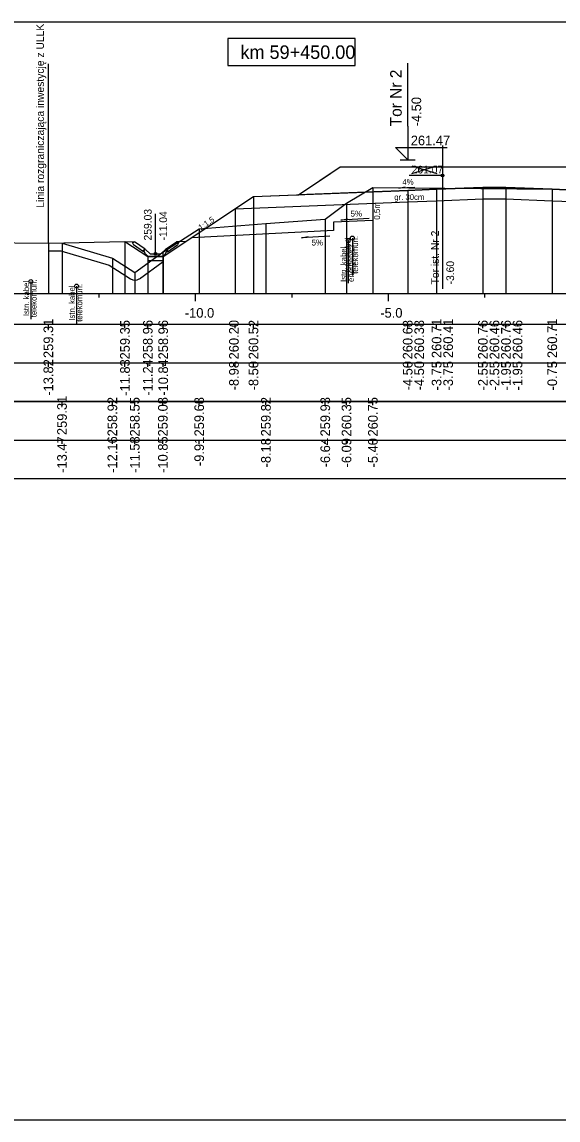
# Model space of a CAD drawing. Extents: x 6516023 to 6560129, y 5513077 to 5529206.
# Drawn here: x 6517565.96 to 6517579.86, y 5514484.66 to 5514513.16 of the extents above; entities that cross this region are included whole.
import ezdxf

# ---------------------------------------------------------------- set-up
doc = ezdxf.new("R2010")
doc.units = 0
for name, color, linetype in [('IR_default', 7, 'Continuous'), ('TOR_PRZEK_P-kable', 7, 'Continuous'), ('TOR_PRZEK_P-komponent', 7, 'Continuous'), ('TOR_PRZEK_P-odwodnienie', 7, 'Continuous'), ('TOR_PRZEK_P-opisy', 7, 'Continuous'), ('TOR_PRZEK_P-schodkowanie+wymiana', 7, 'Continuous'), ('TOR_PRZEK_P-tabelka istniejace', 7, 'Continuous'), ('TOR_PRZEK_P-tabelka projektowane', 7, 'Continuous'), ('TOR_PRZEK_P-teren istniejacy', 7, 'Continuous'), ('TOR_PRZEK_P-tory istniejace', 7, 'Continuous'), ('TOR_PRZEK_P-tory projektowane', 7, 'Continuous'), ('TOR_PRZEK_P-uklad odniesienia', 7, 'Continuous'), ('TOR_PRZEK_P-warstwa ochronna I', 7, 'Continuous'), ('TOR_PRZEK_P-warstwa ochronna II', 7, 'Continuous'), ('TOR_PS_T-granica PKP-projektowana', 7, 'Continuous'), ('TOR_PS_T-skarpy projektowane', 7, 'Continuous'), ('TOR_RAMKI-ramka+tabelka 1', 7, 'Continuous')]:
    doc.layers.add(name, color=color, linetype=linetype)

msp = doc.modelspace()

# ---------------------------------------------------------------- linework, layer by layer
at = {"layer": 'IR_default'}
msp.add_lwpolyline([(6517566.642, 5514507.415), (6517568.629, 5514507.459), (6517569.221, 5514507.065), (6517569.621, 5514507.065), (6517571.963, 5514508.626), (6517572.867, 5514508.663), (6517573.128, 5514508.673), (6517573.97, 5514509.234), (6517574.213, 5514509.396), (6517576.929, 5514509.396), (6517577.713, 5514509.396), (6517578.489, 5514509.396), (6517578.713, 5514509.396), (6517581.429, 5514509.396)], dxfattribs=at)
at = {"layer": 'TOR_PRZEK_P-kable'}
for p, q in [((6517574.418, 5514507.482), (6517574.418, 5514506.373)), ((6517574.528, 5514507.547), (6517574.528, 5514506.573)), ((6517566.188, 5514506.419), (6517566.188, 5514505.445)), ((6517567.374, 5514506.301), (6517567.374, 5514505.327))]:
    msp.add_line(p, q, dxfattribs=at)
for centre in [(6517574.418, 5514507.482), (6517574.528, 5514507.547), (6517566.188, 5514506.419), (6517567.374, 5514506.301)]:
    msp.add_circle(centre, 0.05, dxfattribs=at)
at = {"layer": 'TOR_PRZEK_P-komponent'}
msp.add_lwpolyline([(6517574.213, 5514509.396), (6517577.713, 5514509.396), (6517578.713, 5514509.396), (6517582.213, 5514509.396), (6517582.763, 5514509.397), (6517586.263, 5514509.397), (6517587.608, 5514508.501), (6517583.763, 5514508.654), (6517580.463, 5514508.786), (6517579.713, 5514508.816), (6517578.513, 5514508.864), (6517577.913, 5514508.864), (6517576.713, 5514508.816), (6517575.963, 5514508.786), (6517573.128, 5514508.673)], close=True, dxfattribs=at)
at = {"layer": 'TOR_PRZEK_P-odwodnienie'}
for p, q in [((6517569.421, 5514507.135), (6517569.421, 5514508.179)), ((6517569.112, 5514507.194), (6517568.85, 5514507.368)), ((6517569.156, 5514507.26), (6517568.876, 5514507.447)), ((6517569.123, 5514507.211), (6517569.112, 5514507.194)), ((6517569.113, 5514507.23), (6517569.161, 5514507.254)), ((6517569.156, 5514507.26), (6517569.148, 5514507.248)), ((6517569.281, 5514507.135), (6517569.161, 5514507.254)), ((6517569.561, 5514507.135), (6517569.681, 5514507.254)), ((6517569.681, 5514507.254), (6517569.728, 5514507.23)), ((6517569.685, 5514507.26), (6517569.966, 5514507.447)), ((6517569.685, 5514507.26), (6517569.693, 5514507.248)), ((6517569.718, 5514507.211), (6517569.73, 5514507.194)), ((6517569.73, 5514507.194), (6517569.991, 5514507.368)), ((6517569.231, 5514507.065), (6517569.611, 5514507.065)), ((6517569.281, 5514507.135), (6517569.561, 5514507.135))]:
    msp.add_line(p, q, dxfattribs=at)
for points in [[(6517568.629, 5514507.459), (6517568.876, 5514507.447)], [(6517568.825, 5514507.421), (6517568.876, 5514507.447)], [(6517568.825, 5514507.421), (6517568.85, 5514507.368)], [(6517569.148, 5514507.248), (6517569.112, 5514507.229)], [(6517569.112, 5514507.229), (6517569.123, 5514507.211)], [(6517569.161, 5514507.135), (6517569.113, 5514507.23)], [(6517569.681, 5514507.135), (6517569.728, 5514507.23)], [(6517569.693, 5514507.248), (6517569.729, 5514507.229)], [(6517569.729, 5514507.229), (6517569.718, 5514507.211)], [(6517570.212, 5514507.459), (6517569.966, 5514507.447)], [(6517570.016, 5514507.421), (6517569.966, 5514507.447)], [(6517570.016, 5514507.421), (6517569.991, 5514507.368)], [(6517569.231, 5514507.065), (6517569.161, 5514507.135)], [(6517569.621, 5514507.065), (6517569.221, 5514507.065), (6517569.221, 5514506.965), (6517569.621, 5514506.965), (6517569.621, 5514507.065)], [(6517569.611, 5514507.065), (6517569.681, 5514507.135)]]:
    msp.add_lwpolyline(points, dxfattribs=at)
msp.add_circle((6517569.421, 5514507.135), 0.035, dxfattribs=at)
at = {"layer": 'TOR_PRZEK_P-opisy'}
msp.add_lwpolyline([(6517576.149, 5514508.864), (6517575.731, 5514508.845), (6517575.899, 5514508.873)], dxfattribs=at)
at = {"layer": 'TOR_PRZEK_P-schodkowanie+wymiana'}
for p, q in [((6517575.061, 5514508.45), (6517575.061, 5514508.007)), ((6517575.061, 5514508.007), (6517574.038, 5514507.956)), ((6517574.038, 5514507.956), (6517574.038, 5514507.741)), ((6517574.038, 5514507.741), (6517570.358, 5514507.557))]:
    msp.add_line(p, q, dxfattribs=at)
for points in [[(6517566.642, 5514507.216), (6517566.966, 5514507.213), (6517568.218, 5514506.842), (6517568.777, 5514506.486)], [(6517569.002, 5514506.493), (6517569.621, 5514506.943)]]:
    msp.add_lwpolyline(points, dxfattribs=at)
msp.add_arc((6517568.884, 5514506.655), 0.2, 237.5248, 306.0351, dxfattribs=at)
at = {"layer": 'TOR_PRZEK_P-tabelka istniejace'}
for p, q in [((6517566.996, 5514503.206), (6517566.996, 5514503.306)), ((6517568.302, 5514503.206), (6517568.302, 5514503.306)), ((6517568.884, 5514503.206), (6517568.884, 5514503.306)), ((6517569.612, 5514503.206), (6517569.612, 5514503.306)), ((6517570.555, 5514503.206), (6517570.555, 5514503.306)), ((6517572.285, 5514503.206), (6517572.285, 5514503.306)), ((6517573.825, 5514503.206), (6517573.825, 5514503.306)), ((6517574.376, 5514503.206), (6517574.376, 5514503.306)), ((6517575.061, 5514503.206), (6517575.061, 5514503.306)), ((6517541.663, 5514502.306), (6517625.463, 5514502.306)), ((6517566.996, 5514502.206), (6517566.996, 5514502.306)), ((6517568.302, 5514502.206), (6517568.302, 5514502.306)), ((6517568.884, 5514502.206), (6517568.884, 5514502.306)), ((6517569.612, 5514502.206), (6517569.612, 5514502.306)), ((6517570.555, 5514502.206), (6517570.555, 5514502.306)), ((6517572.285, 5514502.206), (6517572.285, 5514502.306)), ((6517573.825, 5514502.206), (6517573.825, 5514502.306)), ((6517574.376, 5514502.206), (6517574.376, 5514502.306)), ((6517575.061, 5514502.206), (6517575.061, 5514502.306))]:
    msp.add_line(p, q, dxfattribs=at)
for points in [[(6517575.061, 5514508.86), (6517575.061, 5514506.306), (6517575.061, 5514506.176), (6517575.061, 5514506.106)], [(6517574.376, 5514508.457), (6517574.376, 5514506.306), (6517574.376, 5514506.176), (6517574.376, 5514506.106)], [(6517570.555, 5514507.784), (6517570.555, 5514506.306), (6517570.555, 5514506.176), (6517570.555, 5514506.106)], [(6517572.285, 5514507.924), (6517572.285, 5514506.306), (6517572.285, 5514506.176), (6517572.285, 5514506.106)], [(6517573.825, 5514508.034), (6517573.825, 5514506.306), (6517573.825, 5514506.176), (6517573.825, 5514506.106)], [(6517566.996, 5514507.413), (6517566.996, 5514506.306), (6517566.996, 5514506.176), (6517566.996, 5514506.106)], [(6517569.612, 5514507.185), (6517569.612, 5514506.306), (6517569.612, 5514506.176), (6517569.612, 5514506.106)], [(6517568.302, 5514507.026), (6517568.302, 5514506.306), (6517568.302, 5514506.176), (6517568.302, 5514506.106)], [(6517568.884, 5514506.655), (6517568.884, 5514506.306), (6517568.884, 5514506.176), (6517568.884, 5514506.106)]]:
    msp.add_lwpolyline(points, dxfattribs=at)
msp.add_lwpolyline([(6517541.663, 5514503.306), (6517541.663, 5514501.306), (6517625.463, 5514501.306), (6517625.463, 5514503.306)], close=True, dxfattribs=at)
at = {"layer": 'TOR_PRZEK_P-tabelka projektowane'}
for p, q in [((6517566.642, 5514505.206), (6517566.642, 5514505.306)), ((6517568.629, 5514505.206), (6517568.629, 5514505.306)), ((6517569.221, 5514505.206), (6517569.221, 5514505.306)), ((6517569.621, 5514505.206), (6517569.621, 5514505.306)), ((6517571.484, 5514505.206), (6517571.484, 5514505.306)), ((6517571.963, 5514505.206), (6517571.963, 5514505.306)), ((6517575.963, 5514505.206), (6517575.963, 5514505.306)), ((6517575.963, 5514505.206), (6517575.963, 5514505.306)), ((6517576.713, 5514505.206), (6517576.713, 5514505.306)), ((6517576.713, 5514505.206), (6517576.713, 5514505.306)), ((6517577.913, 5514505.206), (6517577.913, 5514505.306)), ((6517577.913, 5514505.206), (6517577.913, 5514505.306)), ((6517578.513, 5514505.206), (6517578.513, 5514505.306)), ((6517578.513, 5514505.206), (6517578.513, 5514505.306)), ((6517579.713, 5514505.206), (6517579.713, 5514505.306)), ((6517579.713, 5514505.206), (6517579.713, 5514505.306)), ((6517541.663, 5514504.306), (6517625.463, 5514504.306)), ((6517566.642, 5514504.206), (6517566.642, 5514504.306)), ((6517568.629, 5514504.206), (6517568.629, 5514504.306)), ((6517569.221, 5514504.206), (6517569.221, 5514504.306)), ((6517569.621, 5514504.206), (6517569.621, 5514504.306)), ((6517571.484, 5514504.206), (6517571.484, 5514504.306)), ((6517571.963, 5514504.206), (6517571.963, 5514504.306)), ((6517575.963, 5514504.206), (6517575.963, 5514504.306)), ((6517575.963, 5514504.206), (6517575.963, 5514504.306)), ((6517576.713, 5514504.206), (6517576.713, 5514504.306)), ((6517576.713, 5514504.206), (6517576.713, 5514504.306)), ((6517577.913, 5514504.206), (6517577.913, 5514504.306)), ((6517577.913, 5514504.206), (6517577.913, 5514504.306)), ((6517578.513, 5514504.206), (6517578.513, 5514504.306)), ((6517578.513, 5514504.206), (6517578.513, 5514504.306)), ((6517579.713, 5514504.206), (6517579.713, 5514504.306)), ((6517579.713, 5514504.206), (6517579.713, 5514504.306))]:
    msp.add_line(p, q, dxfattribs=at)
for points in [[(6517571.963, 5514508.626), (6517571.963, 5514506.306), (6517571.963, 5514506.176), (6517571.963, 5514506.106)], [(6517575.963, 5514508.786), (6517575.963, 5514506.306), (6517575.963, 5514506.176), (6517575.963, 5514506.106)], [(6517576.713, 5514508.816), (6517576.713, 5514506.306), (6517576.713, 5514506.176), (6517576.713, 5514506.106)], [(6517577.913, 5514508.864), (6517577.913, 5514506.306), (6517577.913, 5514506.176), (6517577.913, 5514506.106)], [(6517578.513, 5514508.864), (6517578.513, 5514506.306), (6517578.513, 5514506.176), (6517578.513, 5514506.106)], [(6517579.713, 5514508.816), (6517579.713, 5514506.306), (6517579.713, 5514506.176), (6517579.713, 5514506.106)], [(6517575.963, 5514508.486), (6517575.963, 5514506.306), (6517575.963, 5514506.176), (6517575.963, 5514506.106)], [(6517576.713, 5514508.516), (6517576.713, 5514506.306), (6517576.713, 5514506.176), (6517576.713, 5514506.106)], [(6517577.913, 5514508.564), (6517577.913, 5514506.306), (6517577.913, 5514506.176), (6517577.913, 5514506.106)], [(6517578.513, 5514508.564), (6517578.513, 5514506.306), (6517578.513, 5514506.176), (6517578.513, 5514506.106)], [(6517579.713, 5514508.516), (6517579.713, 5514506.306), (6517579.713, 5514506.176), (6517579.713, 5514506.106)], [(6517571.484, 5514508.307), (6517571.484, 5514506.306), (6517571.484, 5514506.176), (6517571.484, 5514506.106)], [(6517566.642, 5514507.415), (6517566.642, 5514506.306), (6517566.642, 5514506.176), (6517566.642, 5514506.106)], [(6517568.629, 5514507.459), (6517568.629, 5514506.306), (6517568.629, 5514506.176), (6517568.629, 5514506.106)], [(6517569.221, 5514507.065), (6517569.221, 5514506.306), (6517569.221, 5514506.176), (6517569.221, 5514506.106)], [(6517569.621, 5514507.065), (6517569.621, 5514506.306), (6517569.621, 5514506.176), (6517569.621, 5514506.106)]]:
    msp.add_lwpolyline(points, dxfattribs=at)
msp.add_lwpolyline([(6517541.663, 5514505.306), (6517541.663, 5514503.306), (6517625.463, 5514503.306), (6517625.463, 5514505.306)], close=True, dxfattribs=at)
at = {"layer": 'TOR_PRZEK_P-teren istniejacy'}
msp.add_lwpolyline([(6517564.542, 5514507.43), (6517566.996, 5514507.413), (6517568.302, 5514507.026), (6517568.884, 5514506.655), (6517569.612, 5514507.185), (6517570.555, 5514507.784), (6517572.285, 5514507.924), (6517573.825, 5514508.034), (6517574.376, 5514508.457), (6517575.061, 5514508.86), (6517580.661, 5514508.81), (6517586.35, 5514508.799), (6517586.66, 5514508.704), (6517587.043, 5514508.586), (6517588.332, 5514508.499), (6517589.447, 5514508.437), (6517590.864, 5514507.711), (6517592.207, 5514506.917), (6517593.055, 5514507.098), (6517593.668, 5514507.305), (6517599.391, 5514507.326)], dxfattribs=at)
at = {"layer": 'TOR_PRZEK_P-tory istniejace'}
for p, q in [((6517576.866, 5514509.949), (6517576.866, 5514506.229)), ((6517576.067, 5514509.221), (6517576.718, 5514509.424)), ((6517576.067, 5514509.424), (6517576.718, 5514509.221)), ((6517576.867, 5514509.174), (6517576.001, 5514509.174))]:
    msp.add_line(p, q, dxfattribs=at)
msp.add_circle((6517576.867, 5514509.174), 0.035, dxfattribs=at)
at = {"layer": 'TOR_PRZEK_P-tory projektowane'}
for p, q in [((6517575.963, 5514510.454), (6517575.963, 5514512.086)), ((6517575.963, 5514510.454), (6517575.963, 5514509.576)), ((6517575.963, 5514509.576), (6517575.644, 5514509.896)), ((6517575.644, 5514509.896), (6517576.988, 5514509.896)), ((6517575.771, 5514509.576), (6517576.155, 5514509.576))]:
    msp.add_line(p, q, dxfattribs=at)
at = {"layer": 'TOR_PRZEK_P-uklad odniesienia'}
for p, q in [((6517545.463, 5514506.106), (6517625.463, 5514506.106)), ((6517567.963, 5514506.006), (6517567.963, 5514506.106)), ((6517570.463, 5514505.906), (6517570.463, 5514506.106)), ((6517572.963, 5514506.006), (6517572.963, 5514506.106)), ((6517575.463, 5514505.906), (6517575.463, 5514506.106)), ((6517577.963, 5514506.006), (6517577.963, 5514506.106))]:
    msp.add_line(p, q, dxfattribs=at)
msp.add_lwpolyline([(6517574.598, 5514512.723), (6517571.298, 5514512.723), (6517571.298, 5514512.023), (6517574.598, 5514512.023)], close=True, dxfattribs=at)
at = {"layer": 'TOR_PRZEK_P-warstwa ochronna I'}
msp.add_lwpolyline([(6517571.484, 5514508.307), (6517575.963, 5514508.486), (6517576.713, 5514508.516), (6517577.913, 5514508.564), (6517578.513, 5514508.564), (6517579.713, 5514508.516), (6517580.463, 5514508.486), (6517583.763, 5514508.354), (6517584.513, 5514508.324), (6517589.465, 5514508.126)], dxfattribs=at)
at = {"layer": 'TOR_PRZEK_P-warstwa ochronna II'}
msp.add_lwpolyline([(6517566.642, 5514507.415), (6517568.629, 5514507.459), (6517569.221, 5514507.065), (6517569.621, 5514507.065), (6517571.963, 5514508.626), (6517575.963, 5514508.786), (6517576.713, 5514508.816), (6517577.913, 5514508.864), (6517578.513, 5514508.864), (6517579.713, 5514508.816), (6517580.463, 5514508.786), (6517583.763, 5514508.654), (6517584.513, 5514508.624), (6517588.813, 5514508.452), (6517589.683, 5514508.017), (6517592.432, 5514506.643), (6517592.832, 5514506.643), (6517593.826, 5514507.306)], dxfattribs=at)
at = {"layer": 'TOR_PS_T-granica PKP-projektowana'}
msp.add_line((6517566.642, 5514507.415), (6517566.642, 5514512.073), dxfattribs=at)
at = {"layer": 'TOR_PS_T-skarpy projektowane'}
for points in [[(6517574.968, 5514508.052), (6517574.233, 5514508.012), (6517574.405, 5514508.043)], [(6517573.945, 5514507.597), (6517573.21, 5514507.557), (6517573.383, 5514507.588)]]:
    msp.add_lwpolyline(points, dxfattribs=at)
at = {"layer": 'TOR_RAMKI-ramka+tabelka 1'}
msp.add_lwpolyline([(6517452.013, 5514513.156), (6517699.513, 5514513.156), (6517699.513, 5514484.656), (6517452.013, 5514484.656)], close=True, dxfattribs=at)

# ---------------------------------------------------------------- texts
at = {"layer": 'TOR_PRZEK_P-kable'}
for s, height, p in [('Istn. kabel', 0.14999, (6517574.483, 5514506.649)), ('telekomun.', 0.15, (6517574.678, 5514506.621)), ('Istn. kabel', 0.14999, (6517574.373, 5514506.409)), ('energetycz.', 0.14999, (6517574.567, 5514506.409)), ('Istn. kabel', 0.14999, (6517566.143, 5514505.521)), ('telekomun.', 0.15, (6517566.337, 5514505.493)), ('telekomun.', 0.15, (6517567.523, 5514505.375)), ('Istn. kabel', 0.14999, (6517567.329, 5514505.403))]:
    msp.add_text(s, height=height, rotation=90.0511, dxfattribs=at).set_placement(p)
at = {"layer": 'TOR_PRZEK_P-odwodnienie'}
for s, p in [('259.03', (6517569.321, 5514507.485)), ('-11.04', (6517569.721, 5514507.485))]:
    msp.add_text(s, height=0.2, rotation=90, dxfattribs=at).set_placement(p)
at = {"layer": 'TOR_PRZEK_P-opisy'}
for s, rotation, p in [('4%', 0.1515, (6517575.826, 5514508.929)), ('1:1,5', 34.0701, (6517570.597, 5514507.742))]:
    msp.add_text(s, height=0.15, rotation=rotation, dxfattribs=at).set_placement(p)
at = {"layer": 'TOR_PRZEK_P-schodkowanie+wymiana'}
msp.add_text('0,5m', height=0.1545, rotation=90, dxfattribs=at).set_placement((6517575.243, 5514508.023))
at = {"layer": 'TOR_PRZEK_P-tabelka istniejace'}
for s, p in [('259.31', (6517567.121, 5514502.433)), ('258.92', (6517568.427, 5514502.4)), ('258.55', (6517569.009, 5514502.397)), ('259.08', (6517569.737, 5514502.398)), ('259.68', (6517570.68, 5514502.398)), ('259.82', (6517572.41, 5514502.4)), ('259.93', (6517573.95, 5514502.398)), ('260.35', (6517574.501, 5514502.397)), ('260.75', (6517575.186, 5514502.397)), ('-13.47', (6517567.121, 5514501.455)), ('-12.16', (6517568.427, 5514501.454)), ('-11.58', (6517569.009, 5514501.454)), ('-10.85', (6517569.737, 5514501.453)), ('-9.91', (6517570.68, 5514501.629)), ('-8.18', (6517572.41, 5514501.594)), ('-6.64', (6517573.95, 5514501.595)), ('-6.09', (6517574.501, 5514501.594)), ('-5.40', (6517575.186, 5514501.594))]:
    msp.add_text(s, height=0.25, rotation=90, dxfattribs=at).set_placement(p)
at = {"layer": 'TOR_PRZEK_P-tabelka projektowane'}
for s, p in [('259.31', (6517566.767, 5514504.433)), ('259.35', (6517568.754, 5514504.397)), ('258.96', (6517569.346, 5514504.398)), ('258.96', (6517569.746, 5514504.398)), ('260.20', (6517571.58, 5514504.398)), ('260.52', (6517572.088, 5514504.4)), ('260.68', (6517576.088, 5514504.398)), ('260.38', (6517576.388, 5514504.398)), ('260.71', (6517576.838, 5514504.433)), ('260.41', (6517577.138, 5514504.433)), ('260.76', (6517578.038, 5514504.398)), ('260.46', (6517578.338, 5514504.398)), ('260.76', (6517578.638, 5514504.398)), ('260.46', (6517578.938, 5514504.398)), ('260.71', (6517579.838, 5514504.433)), ('-13.82', (6517566.767, 5514503.456)), ('-11.83', (6517568.754, 5514503.454)), ('-11.24', (6517569.346, 5514503.455)), ('-10.84', (6517569.746, 5514503.455)), ('-8.98', (6517571.58, 5514503.594)), ('-8.50', (6517572.088, 5514503.594)), ('-4.50', (6517576.088, 5514503.594)), ('-4.50', (6517576.388, 5514503.594)), ('-3.75', (6517576.838, 5514503.593)), ('-3.75', (6517577.138, 5514503.593)), ('-2.55', (6517578.038, 5514503.593)), ('-2.55', (6517578.338, 5514503.593)), ('-1.95', (6517578.638, 5514503.593)), ('-1.95', (6517578.938, 5514503.593)), ('-0.75', (6517579.838, 5514503.593))]:
    msp.add_text(s, height=0.25, rotation=90, dxfattribs=at).set_placement(p)
at = {"layer": 'TOR_PRZEK_P-tory istniejace'}
msp.add_text('261.07', height=0.2, dxfattribs=at).set_placement((6517576.067, 5514509.224))
for s, rotation, p in [('Tor ist. Nr 2', 90.0511, (6517576.773, 5514506.344)), ('-3.60', 90, (6517577.167, 5514506.344))]:
    msp.add_text(s, height=0.2, rotation=rotation, dxfattribs=at).set_placement(p)
at = {"layer": 'TOR_PRZEK_P-tory projektowane'}
for s, height, p in [('Tor Nr 2', 0.3, (6517575.808, 5514510.448)), ('-4.50', 0.25, (6517576.313, 5514510.446))]:
    msp.add_text(s, height=height, rotation=90, dxfattribs=at).set_placement(p)
msp.add_text('261.47', height=0.25, dxfattribs=at).set_placement((6517576.043, 5514509.956))
at = {"layer": 'TOR_PRZEK_P-uklad odniesienia'}
for s, height, p in [('km 59+450.00', 0.35, (6517571.626, 5514512.198)), ('-10.0', 0.25, (6517570.182, 5514505.481)), ('-5.0', 0.25, (6517575.252, 5514505.481))]:
    msp.add_text(s, height=height, dxfattribs=at).set_placement(p)
at = {"layer": 'TOR_PRZEK_P-warstwa ochronna I'}
msp.add_text('gr. 30cm', height=0.15, dxfattribs=at).set_placement((6517575.616, 5514508.536))
at = {"layer": 'TOR_PS_T-granica PKP-projektowana'}
msp.add_text('Linia rozgraniczająca inwestycję z ULLK', height=0.2, rotation=90.0511, dxfattribs=at).set_placement((6517566.531, 5514508.337))
at = {"layer": 'TOR_PS_T-skarpy projektowane'}
for p in [(6517574.48, 5514508.103), (6517573.469, 5514507.354)]:
    msp.add_text('5%', height=0.1545, dxfattribs=at).set_placement(p)

doc.saveas('drawing.dxf')
